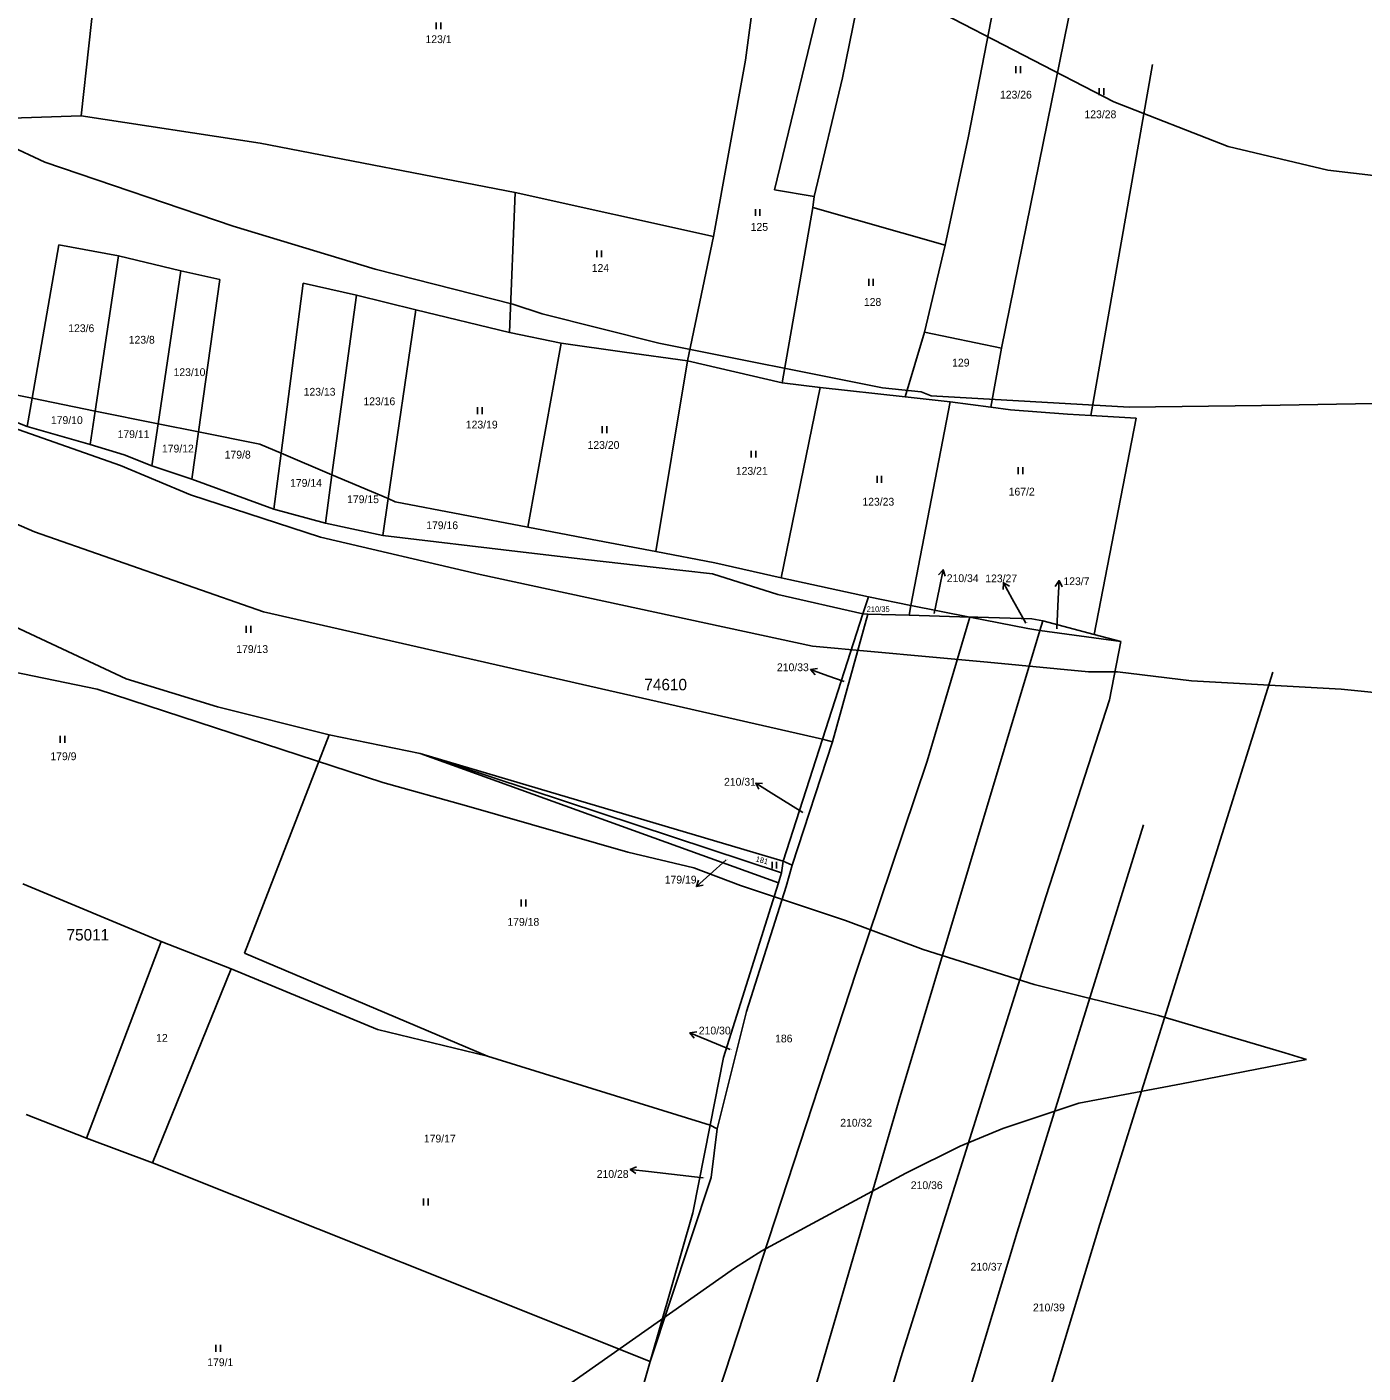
# Model space of a CAD drawing. Extents: x -743888 to -742027, y -1128394 to -1126768.
# Drawn here: x -742743.6 to -742452, y -1127618.8 to -1127325 of the extents above; entities that cross this region are included whole.
import ezdxf

# ---------------------------------------------------------------- set-up
doc = ezdxf.new("R2010")
doc.units = 0
for name, color, linetype in [('Vrstva 1', 7, 'Continuous'), ('Vrstva 16', 7, 'Continuous'), ('Vrstva 18', 7, 'Continuous'), ('Vrstva 25', 7, 'Continuous'), ('Vrstva 52', 7, 'Continuous'), ('Vrstva 53', 7, 'Continuous'), ('Vrstva 6', 7, 'Continuous')]:
    doc.layers.add(name, color=color, linetype=linetype)

msp = doc.modelspace()

# ---------------------------------------------------------------- linework, layer by layer
at = {"layer": 'Vrstva 1'}
for points in [[(-742775.15, -1127345.88), (-742731.72, -1127344.4)], [(-742776.69, -1127399.15), (-742742.44, -1127406.06)], [(-742742.44, -1127406.06), (-742728.68, -1127408.84)], [(-742728.68, -1127408.84), (-742714.95, -1127411.61)], [(-742714.95, -1127411.61), (-742706.16, -1127413.39)], [(-742706.16, -1127413.39), (-742692.72, -1127416.1)], [(-742692.72, -1127416.1), (-742688.08, -1127418.07)], [(-742688.08, -1127418.07), (-742677.01, -1127422.76)], [(-742677.01, -1127422.76), (-742664.74, -1127427.96)], [(-742664.74, -1127427.96), (-742663.18, -1127428.62)], [(-742663.18, -1127428.62), (-742634.26, -1127434.17)], [(-742634.26, -1127434.17), (-742620.23, -1127436.86)], [(-742620.23, -1127436.86), (-742606.32, -1127439.53)], [(-742606.32, -1127439.53), (-742593.44, -1127442)], [(-742593.44, -1127442), (-742578.95, -1127445.21)], [(-742578.95, -1127445.21), (-742559.94, -1127449.42)], [(-742561.14, -1127453.13), (-742559.94, -1127449.42)], [(-742559.94, -1127449.42), (-742550.64, -1127451.27)], [(-742550.64, -1127451.27), (-742537.81, -1127453.81)], [(-742569.95, -1127480.48), (-742561.14, -1127453.13)], [(-742537.81, -1127453.81), (-742525.12, -1127456.33)], [(-742525.12, -1127456.33), (-742522.49, -1127456.7)], [(-742522.49, -1127456.7), (-742504.84, -1127459.15)], [(-742578.5, -1127507.04), (-742569.95, -1127480.48)], [(-742657.78, -1127483.59), (-742578.5, -1127507.04)], [(-742657.78, -1127483.59), (-742578.86, -1127509.59)], [(-742578.86, -1127509.59), (-742578.5, -1127507.04)], [(-742579.56, -1127511.82), (-742578.86, -1127509.59)], [(-742591.53, -1127549.93), (-742579.56, -1127511.82)], [(-742594.44, -1127564.65), (-742591.53, -1127549.93)], [(-742743.76, -1127562.35), (-742730.61, -1127567.49)], [(-742598.22, -1127583.8), (-742594.44, -1127564.65)], [(-742607.54, -1127616.24), (-742598.22, -1127583.8)], [(-742626.86, -1127683.46), (-742607.54, -1127616.24)]]:
    msp.add_lwpolyline(points, dxfattribs=at)
at = {"layer": 'Vrstva 16'}
for p, q in [((-742544.62, -1127444.61), (-742543.62, -1127443.49)), ((-742530.48, -1127447.8), (-742530.45, -1127446.3)), ((-742519.13, -1127447.1), (-742518.32, -1127445.83)), ((-742571.56, -1127466.42), (-742572.54, -1127465.28)), ((-742583.82, -1127491.39), (-742584.53, -1127490.07)), ((-742596.01, -1127512.31), (-742597.48, -1127512.62)), ((-742597.96, -1127545.69), (-742598.87, -1127544.5)), ((-742610.71, -1127575.26), (-742611.92, -1127574.37))]:
    msp.add_line(p, q, dxfattribs=at)
for points in [[(-742544.42, -1127447.41), (-742543.62, -1127443.49), (-742543.15, -1127444.91)], [(-742528.52, -1127449.81), (-742530.45, -1127446.3), (-742529.16, -1127447.08)], [(-742518.5, -1127449.83), (-742518.32, -1127445.83), (-742517.63, -1127447.17)], [(-742545.56, -1127453.02), (-742544.42, -1127447.41)], [(-742525.6, -1127455.12), (-742528.52, -1127449.81)], [(-742518.79, -1127456.34), (-742518.5, -1127449.83)], [(-742568.77, -1127466.62), (-742572.54, -1127465.28), (-742571.06, -1127465.01)], [(-742565.23, -1127467.88), (-742568.77, -1127466.62)], [(-742581.13, -1127492.18), (-742584.53, -1127490.07), (-742583.03, -1127490.12)], [(-742574.26, -1127496.44), (-742581.13, -1127492.18)], [(-742590.98, -1127506.8), (-742594.5, -1127509.95)], [(-742594.5, -1127509.95), (-742597.48, -1127512.62), (-742597.01, -1127511.19)], [(-742595.18, -1127546.05), (-742598.87, -1127544.5), (-742597.38, -1127544.31)], [(-742590.09, -1127548.19), (-742595.18, -1127546.05)], [(-742607.94, -1127574.81), (-742611.92, -1127574.37), (-742610.54, -1127573.77)], [(-742596.01, -1127576.14), (-742607.94, -1127574.81)]]:
    msp.add_lwpolyline(points, dxfattribs=at)
at = {"layer": 'Vrstva 25'}
for p, q in [((-742654.24, -1127324.03), (-742654.24, -1127325.53)), ((-742653.24, -1127325.53), (-742653.24, -1127324.03)), ((-742527.74, -1127333.61), (-742527.74, -1127335.11)), ((-742526.74, -1127335.11), (-742526.74, -1127333.61)), ((-742509.54, -1127338.41), (-742509.54, -1127339.91)), ((-742508.54, -1127339.91), (-742508.54, -1127338.41)), ((-742584.59, -1127364.78), (-742584.59, -1127366.28)), ((-742583.59, -1127366.28), (-742583.59, -1127364.78)), ((-742619.17, -1127373.78), (-742619.17, -1127375.28)), ((-742618.17, -1127375.28), (-742618.17, -1127373.78)), ((-742559.86, -1127380.01), (-742559.86, -1127381.51)), ((-742558.86, -1127381.51), (-742558.86, -1127380.01)), ((-742645.21, -1127408.03), (-742645.21, -1127409.53)), ((-742644.21, -1127409.53), (-742644.21, -1127408.03)), ((-742618.05, -1127412.16), (-742618.05, -1127413.66)), ((-742617.05, -1127413.66), (-742617.05, -1127412.16)), ((-742585.51, -1127417.51), (-742585.51, -1127419.01)), ((-742584.51, -1127419.01), (-742584.51, -1127417.51)), ((-742527.21, -1127421.11), (-742527.21, -1127422.61)), ((-742526.21, -1127422.61), (-742526.21, -1127421.11)), ((-742558.04, -1127423), (-742558.04, -1127424.5)), ((-742557.04, -1127424.5), (-742557.04, -1127423)), ((-742695.71, -1127455.74), (-742695.71, -1127457.24)), ((-742694.71, -1127457.24), (-742694.71, -1127455.74)), ((-742736.32, -1127479.74), (-742736.32, -1127481.24)), ((-742735.32, -1127481.24), (-742735.32, -1127479.74)), ((-742580.96, -1127507.19), (-742580.96, -1127508.69)), ((-742579.96, -1127508.69), (-742579.96, -1127507.19)), ((-742635.7, -1127515.44), (-742635.7, -1127516.94)), ((-742634.7, -1127516.94), (-742634.7, -1127515.44)), ((-742657.02, -1127580.7), (-742657.02, -1127582.2)), ((-742656.02, -1127582.2), (-742656.02, -1127580.7)), ((-742702.32, -1127612.62), (-742702.32, -1127614.12)), ((-742701.32, -1127614.12), (-742701.32, -1127612.62))]:
    msp.add_line(p, q, dxfattribs=at)
at = {"layer": 'Vrstva 52'}
for points in [[(-742545.81, -1127321), (-742506.38, -1127341.38), (-742481.38, -1127351.13), (-742459.69, -1127356.25), (-742438.5, -1127358.75), (-742366.81, -1127371.5), (-742355.38, -1127374.88), (-742326.5, -1127380.88), (-742293, -1127385.88), (-742284.5, -1127387.25), (-742265.81, -1127386.75), (-742248.88, -1127384.25), (-742232.27, -1127380.47), (-742230.19, -1127380), (-742224.07, -1127377.66), (-742214.5, -1127374), (-742186.5, -1127359.63), (-742171.69, -1127348.13), (-742160.19, -1127337.13), (-742148.31, -1127322.75)], [(-742848.82, -1127325.8), (-742833.44, -1127329.13), (-742822.88, -1127331.63), (-742816.06, -1127332.5), (-742771.94, -1127343.13), (-742766, -1127345.25), (-742747.75, -1127350.75), (-742739.69, -1127354.5), (-742698.56, -1127368.5), (-742667.56, -1127377.88), (-742637.5, -1127385.5), (-742631.13, -1127387.63), (-742605.63, -1127394), (-742556.88, -1127403.75), (-742548.38, -1127404.63), (-742546.25, -1127405.5), (-742503, -1127408), (-742474.13, -1127407.63), (-742424.94, -1127406.75)], [(-742867.75, -1127371.9), (-742854.96, -1127374.45), (-742854.69, -1127374.5), (-742834.31, -1127380), (-742809.31, -1127388.5), (-742798.25, -1127393.13), (-742774.06, -1127401.63), (-742766.44, -1127405.5), (-742723.19, -1127420.75), (-742707.88, -1127427.13), (-742679.5, -1127436.38), (-742644.69, -1127444.5), (-742572.13, -1127460.13), (-742533.94, -1127463.63), (-742511.88, -1127465.75), (-742505.56, -1127465.75), (-742489.44, -1127467.75), (-742456.75, -1127469.5), (-742444.44, -1127470.75)], [(-742749.06, -1127465.25), (-742728.25, -1127469.5), (-742665.88, -1127489.88), (-742647.63, -1127495), (-742612.44, -1127505.13), (-742598, -1127508.5), (-742587.81, -1127512.38), (-742564.94, -1127520), (-742547.94, -1127526.38), (-742523.75, -1127534), (-742496.63, -1127540.75), (-742469.06, -1127548.88), (-742464.31, -1127550.38)], [(-742760.94, -1127638.75), (-742741, -1127643.5), (-742737.56, -1127645.13), (-742717.63, -1127649), (-742708.31, -1127649.38), (-742676.06, -1127645.63), (-742670.13, -1127643.88), (-742646.81, -1127634.13), (-742630.25, -1127624.75), (-742589.13, -1127595.88), (-742583.19, -1127592.13), (-742551.75, -1127575.13), (-742539.88, -1127569.25), (-742530.56, -1127565.38), (-742514, -1127559.88), (-742491.56, -1127555.63), (-742464.31, -1127550.38)]]:
    msp.add_lwpolyline(points, dxfattribs=at)
at = {"layer": 'Vrstva 6'}
for points in [[(-742565.58, -1127336.15), (-742554.25, -1127280.44)], [(-742731.72, -1127344.4), (-742725.03, -1127283.28)], [(-742538.11, -1127348.86), (-742526.83, -1127290.76)], [(-742530.91, -1127395.09), (-742510.84, -1127296.63)], [(-742586.78, -1127332.31), (-742583.12, -1127305.02)], [(-742580.44, -1127360.6), (-742570.71, -1127320.74)], [(-742593.77, -1127370.76), (-742586.78, -1127332.31)], [(-742511.41, -1127409.84), (-742497.94, -1127333.24)], [(-742571.73, -1127362.05), (-742565.58, -1127336.15)], [(-742731.72, -1127344.4), (-742692.68, -1127350.41)], [(-742543.19, -1127372.64), (-742538.11, -1127348.86)], [(-742692.68, -1127350.41), (-742637.04, -1127361.12)], [(-742638.23, -1127391.73), (-742637.04, -1127361.12)], [(-742637.04, -1127361.12), (-742593.77, -1127370.76)], [(-742580.44, -1127360.6), (-742571.73, -1127362.05)], [(-742572.09, -1127364.45), (-742571.73, -1127362.05)], [(-742578.78, -1127402.69), (-742572.09, -1127364.45)], [(-742572.09, -1127364.45), (-742543.19, -1127372.64)], [(-742742.44, -1127406.06), (-742736.64, -1127372.59)], [(-742736.64, -1127372.59), (-742723.61, -1127374.95)], [(-742599.43, -1127397.9), (-742593.77, -1127370.76)], [(-742547.67, -1127391.65), (-742543.19, -1127372.64)], [(-742728.68, -1127408.84), (-742723.61, -1127374.95)], [(-742723.61, -1127374.95), (-742709.98, -1127378.27)], [(-742714.95, -1127411.61), (-742709.98, -1127378.27)], [(-742709.98, -1127378.27), (-742701.49, -1127380.16)], [(-742706.16, -1127413.39), (-742701.49, -1127380.16)], [(-742688.08, -1127418.07), (-742683.29, -1127380.91)], [(-742683.29, -1127380.91), (-742671.68, -1127383.55)], [(-742677.01, -1127422.76), (-742671.68, -1127383.55)], [(-742671.68, -1127383.55), (-742658.73, -1127386.75)], [(-742664.74, -1127427.96), (-742658.73, -1127386.75)], [(-742658.73, -1127386.75), (-742638.23, -1127391.73)], [(-742638.23, -1127391.73), (-742626.99, -1127394)], [(-742551.9, -1127405.77), (-742547.67, -1127391.65)], [(-742547.67, -1127391.65), (-742530.91, -1127395.09)], [(-742634.26, -1127434.17), (-742626.99, -1127394)], [(-742626.99, -1127394), (-742613.15, -1127396.01)], [(-742613.15, -1127396.01), (-742599.43, -1127397.9)], [(-742533.18, -1127408), (-742530.91, -1127395.09)], [(-742776.69, -1127399.15), (-742743.5, -1127412.2)], [(-742606.32, -1127439.53), (-742599.43, -1127397.9)], [(-742599.43, -1127397.9), (-742578.78, -1127402.69)], [(-742578.95, -1127445.21), (-742570.47, -1127403.73)], [(-742578.78, -1127402.69), (-742570.47, -1127403.73)], [(-742570.47, -1127403.73), (-742551.9, -1127405.77)], [(-742743.5, -1127412.2), (-742742.44, -1127406.06)], [(-742551.9, -1127405.77), (-742542.09, -1127406.85)], [(-742550.64, -1127451.27), (-742542.09, -1127406.85)], [(-742542.09, -1127406.85), (-742533.18, -1127408)], [(-742533.18, -1127408), (-742528.9, -1127408.56)], [(-742729.77, -1127416.16), (-742728.68, -1127408.84)], [(-742528.9, -1127408.56), (-742516.49, -1127409.54)], [(-742516.49, -1127409.54), (-742511.41, -1127409.84)], [(-742511.41, -1127409.84), (-742501.5, -1127410.43)], [(-742510.66, -1127457.59), (-742501.5, -1127410.43)], [(-742743.5, -1127412.2), (-742729.77, -1127416.16)], [(-742716.31, -1127420.78), (-742714.95, -1127411.61)], [(-742707.61, -1127423.69), (-742706.16, -1127413.39)], [(-742729.77, -1127416.16), (-742722.38, -1127418.4)], [(-742782.56, -1127417.54), (-742741.92, -1127435.21)], [(-742722.38, -1127418.4), (-742716.31, -1127420.78)], [(-742689.66, -1127430.29), (-742688.08, -1127418.07)], [(-742716.31, -1127420.78), (-742707.61, -1127423.69)], [(-742678.44, -1127433.32), (-742677.01, -1127422.76)], [(-742707.61, -1127423.69), (-742689.66, -1127430.29)], [(-742665.91, -1127435.97), (-742664.74, -1127427.96)], [(-742689.66, -1127430.29), (-742678.44, -1127433.32)], [(-742678.44, -1127433.32), (-742665.91, -1127435.97)], [(-742790.61, -1127435.15), (-742721.92, -1127467.25)], [(-742741.92, -1127435.21), (-742691.94, -1127452.67)], [(-742665.91, -1127435.97), (-742635.25, -1127439.62)], [(-742635.25, -1127439.62), (-742621, -1127441.33)], [(-742621, -1127441.33), (-742606.88, -1127442.92)], [(-742606.88, -1127442.92), (-742593.95, -1127444.37)], [(-742593.95, -1127444.37), (-742579.7, -1127448.86)], [(-742579.7, -1127448.86), (-742561.14, -1127453.13)], [(-742551.05, -1127453.42), (-742550.64, -1127451.27)], [(-742691.94, -1127452.67), (-742569.95, -1127480.48)], [(-742567.73, -1127481), (-742560.06, -1127453.16)], [(-742561.14, -1127453.13), (-742560.06, -1127453.16)], [(-742560.06, -1127453.16), (-742551.05, -1127453.42)], [(-742551.05, -1127453.42), (-742537.81, -1127453.81)], [(-742547.11, -1127485.27), (-742537.81, -1127453.81)], [(-742537.81, -1127453.81), (-742536.01, -1127453.86)], [(-742536.01, -1127453.86), (-742524.23, -1127454.21)], [(-742524.23, -1127454.21), (-742521.86, -1127454.6)], [(-742522.49, -1127456.7), (-742521.86, -1127454.6)], [(-742521.86, -1127454.6), (-742510.66, -1127457.59)], [(-742553.24, -1127559.15), (-742522.49, -1127456.7)], [(-742510.66, -1127457.59), (-742504.84, -1127459.15)], [(-742507.28, -1127471.86), (-742504.84, -1127459.15)], [(-742509.38, -1127586.29), (-742471.63, -1127465.86)], [(-742721.92, -1127467.25), (-742701.98, -1127473.41)], [(-742521.15, -1127514.67), (-742507.28, -1127471.86)], [(-742701.98, -1127473.41), (-742677.58, -1127479.48)], [(-742696.11, -1127527.15), (-742677.58, -1127479.48)], [(-742677.58, -1127479.48), (-742657.78, -1127483.59)], [(-742576.53, -1127507.95), (-742567.73, -1127481)], [(-742569.95, -1127480.48), (-742567.73, -1127481)], [(-742657.78, -1127483.59), (-742579.56, -1127511.82)], [(-742562.59, -1127531.26), (-742547.11, -1127485.27)], [(-742527.44, -1127588.04), (-742499.87, -1127499.13)], [(-742578.5, -1127507.04), (-742576.53, -1127507.95)], [(-742577.87, -1127512.58), (-742576.53, -1127507.95)], [(-742744.44, -1127512), (-742714.26, -1127524.61)], [(-742586.52, -1127539.9), (-742577.87, -1127512.58)], [(-742552.84, -1127615.42), (-742521.15, -1127514.67)], [(-742730.61, -1127567.49), (-742714.26, -1127524.61)], [(-742714.26, -1127524.61), (-742699.01, -1127530.54)], [(-742696.11, -1127527.15), (-742643.07, -1127549.64)], [(-742716.21, -1127572.93), (-742699.01, -1127530.54)], [(-742699.01, -1127530.54), (-742667.09, -1127543.83)], [(-742592.59, -1127622.78), (-742562.59, -1127531.26)], [(-742592.94, -1127565.49), (-742586.52, -1127539.9)], [(-742667.09, -1127543.83), (-742643.07, -1127549.64)], [(-742643.07, -1127549.64), (-742594.44, -1127564.65)], [(-742592.33, -1127693.42), (-742553.24, -1127559.15)], [(-742594.44, -1127564.65), (-742592.94, -1127565.49)], [(-742594.28, -1127576.09), (-742592.94, -1127565.49)], [(-742730.61, -1127567.49), (-742716.21, -1127572.93)], [(-742716.21, -1127572.93), (-742607.54, -1127616.24)], [(-742607.54, -1127616.24), (-742594.28, -1127576.09)], [(-742539.98, -1127687.22), (-742509.38, -1127586.29)], [(-742557.53, -1127687.75), (-742527.44, -1127588.04)], [(-742574.91, -1127690.26), (-742552.84, -1127615.42)]]:
    msp.add_lwpolyline(points, dxfattribs=at)

# ---------------------------------------------------------------- texts
at = {"layer": 'Vrstva 16'}
for s, p in [('210/34', (-742542.82, -1127446.17)), ('123/27', (-742534.42, -1127446.22)), ('123/7', (-742517.36, -1127446.83)), ('210/33', (-742579.89, -1127465.61)), ('210/31', (-742591.43, -1127490.6)), ('179/19', (-742604.38, -1127511.95)), ('210/30', (-742596.94, -1127544.88)), ('210/28', (-742619.22, -1127576.18))]:
    msp.add_text(s, height=1.7, dxfattribs=at).set_placement(p)
at = {"layer": 'Vrstva 18'}
for s, height, p in [('123/1', 1.7, (-742656.59, -1127328.55)), ('123/26', 1.7, (-742531.21, -1127340.65)), ('123/28', 1.7, (-742512.77, -1127344.94)), ('125', 1.7, (-742585.62, -1127369.52)), ('124', 1.7, (-742620.31, -1127378.48)), ('128', 1.7, (-742560.91, -1127385.89)), ('123/6', 1.7, (-742734.56, -1127391.62)), ('123/8', 1.7, (-742721.36, -1127394.14)), ('129', 1.7, (-742541.65, -1127399.13)), ('123/10', 1.7, (-742711.58, -1127401.21)), ('123/13', 1.7, (-742683.19, -1127405.49)), ('123/16', 1.7, (-742670.14, -1127407.57)), ('179/10', 1.7, (-742738.35, -1127411.68)), ('123/19', 1.7, (-742647.79, -1127412.65)), ('179/11', 1.7, (-742723.79, -1127414.74)), ('179/12', 1.7, (-742714.11, -1127417.88)), ('123/20', 1.7, (-742621.22, -1127417.1)), ('179/8', 1.7, (-742700.42, -1127419.21)), ('123/21', 1.7, (-742588.86, -1127422.76)), ('179/14', 1.7, (-742686.15, -1127425.38)), ('167/2', 1.7, (-742529.31, -1127427.28)), ('179/15', 1.7, (-742673.7, -1127428.94)), ('123/23', 1.7, (-742561.24, -1127429.48)), ('179/16', 1.7, (-742656.43, -1127434.62)), ('210/35', 1.19, (-742560.3, -1127452.67)), ('210/34', 0.1, (-742545.56, -1127453.02)), ('123/27', 0.1, (-742525.6, -1127455.12)), ('123/7', 0.1, (-742518.79, -1127456.34)), ('179/13', 1.7, (-742697.89, -1127461.64)), ('210/33', 0.1, (-742565.23, -1127467.88)), ('179/9', 1.7, (-742738.46, -1127485.03)), ('210/31', 0.1, (-742574.26, -1127496.44)), ('179/19', 0.1, (-742590.98, -1127506.8)), ('179/18', 1.7, (-742638.72, -1127521.16)), ('12', 1.7, (-742715.38, -1127546.48)), ('186', 1.7, (-742580.29, -1127546.62)), ('210/30', 0.1, (-742590.09, -1127548.19)), ('210/32', 1.7, (-742566.07, -1127565)), ('179/17', 1.7, (-742656.95, -1127568.45)), ('210/28', 0.1, (-742596.01, -1127576.14)), ('210/36', 1.7, (-742550.67, -1127578.63)), ('210/37', 1.7, (-742537.64, -1127596.42)), ('210/39', 1.7, (-742524.01, -1127605.31)), ('179/1', 1.7, (-742704.22, -1127617.26))]:
    msp.add_text(s, height=height, dxfattribs=at).set_placement(p)
msp.add_text('181', height=1.19, rotation=344.8405, dxfattribs=at).set_placement((-742584.63, -1127507.08))
at = {"layer": 'Vrstva 53'}
for s, p in [('74610', (-742608.82, -1127469.78)), ('75011', (-742734.93, -1127524.38))]:
    msp.add_text(s, height=2.5, dxfattribs=at).set_placement(p)

doc.saveas('drawing.dxf')
